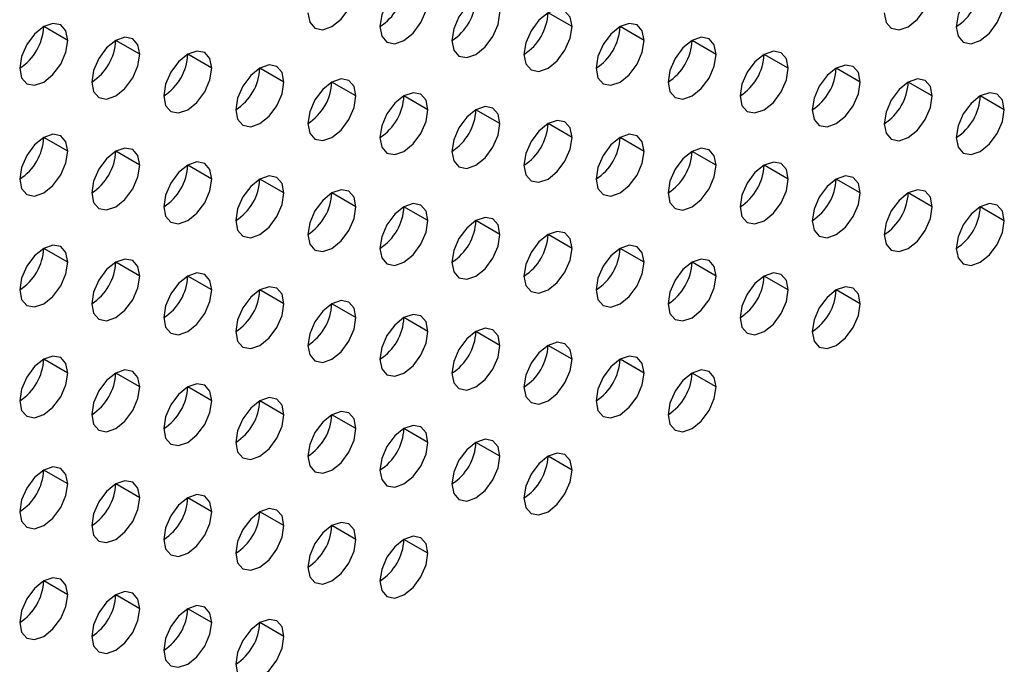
# Model space of a CAD drawing. Header units: millimetres. Extents: x 0 to 1118, y 0 to 864.
# Tile 266 of 438: x 958.89 to 961.78, y 667.13 to 669.03. Entities that reach past the tile are written whole.
import ezdxf

# ---------------------------------------------------------------- set-up
doc = ezdxf.new("R2010")
doc.units = ezdxf.units.MM

msp = doc.modelspace()

# ---------------------------------------------------------------- linework, layer by layer
at = {"color": 7, "linetype": 'Continuous', "lineweight": 25}
for p, q in [((960.5115, 669.0116), (960.4408, 669.0524)), ((959.0266, 668.9709), (958.9559, 669.0118)), ((960.7237, 668.9708), (960.653, 669.0116)), ((959.2388, 668.9301), (959.168, 668.9709)), ((960.9358, 668.9299), (960.8651, 668.9707)), ((959.4509, 668.8892), (959.3802, 668.9301)), ((961.1479, 668.8891), (961.0772, 668.9299)), ((959.663, 668.8484), (959.5923, 668.8892)), ((961.3601, 668.8482), (961.2894, 668.8891)), ((959.8752, 668.8075), (959.8044, 668.8484)), ((961.5722, 668.8074), (961.5015, 668.8482)), ((960.0873, 668.7667), (960.0166, 668.8075)), ((961.7843, 668.7665), (961.7136, 668.8074)), ((960.2994, 668.7259), (960.2287, 668.7667)), ((960.5115, 668.685), (960.4408, 668.7258)), ((959.0266, 668.6443), (958.9559, 668.6851)), ((960.7237, 668.6442), (960.653, 668.685)), ((959.2388, 668.6035), (959.168, 668.6443)), ((960.9358, 668.6033), (960.8651, 668.6441)), ((959.4509, 668.5626), (959.3802, 668.6034)), ((961.1479, 668.5625), (961.0772, 668.6033)), ((959.663, 668.5218), (959.5923, 668.5626)), ((961.3601, 668.5216), (961.2894, 668.5624)), ((959.8752, 668.4809), (959.8044, 668.5218)), ((961.5722, 668.4808), (961.5015, 668.5216)), ((960.0873, 668.4401), (960.0166, 668.4809)), ((961.7843, 668.4399), (961.7136, 668.4807)), ((960.2994, 668.3992), (960.2287, 668.4401)), ((960.5115, 668.3584), (960.4408, 668.3992)), ((959.0266, 668.3177), (958.9559, 668.3585)), ((960.7237, 668.3175), (960.653, 668.3584)), ((959.2388, 668.2769), (959.168, 668.3177)), ((960.9358, 668.2767), (960.8651, 668.3175)), ((959.4509, 668.236), (959.3802, 668.2768)), ((961.1479, 668.2358), (961.0772, 668.2767)), ((959.663, 668.1952), (959.5923, 668.236)), ((961.3601, 668.195), (961.2894, 668.2358)), ((959.8752, 668.1543), (959.8044, 668.1951)), ((960.0873, 668.1135), (960.0166, 668.1543)), ((960.2994, 668.0726), (960.2287, 668.1134)), ((960.5115, 668.0318), (960.4408, 668.0726)), ((959.0266, 667.9911), (958.9559, 668.0319)), ((960.7237, 667.9909), (960.653, 668.0317)), ((959.2388, 667.9502), (959.168, 667.9911)), ((960.9358, 667.9501), (960.8651, 667.9909)), ((959.4509, 667.9094), (959.3802, 667.9502)), ((959.663, 667.8685), (959.5923, 667.9094)), ((959.8752, 667.8277), (959.8044, 667.8685)), ((960.0873, 667.7869), (960.0166, 667.8277)), ((960.2994, 667.746), (960.2287, 667.7868)), ((960.5115, 667.7052), (960.4408, 667.746)), ((959.0266, 667.6645), (958.9559, 667.7053)), ((959.2388, 667.6236), (959.168, 667.6644)), ((959.4509, 667.5828), (959.3802, 667.6236)), ((959.663, 667.5419), (959.5923, 667.5827)), ((959.8752, 667.5011), (959.8044, 667.5419)), ((960.0873, 667.4602), (960.0166, 667.5011)), ((959.0266, 667.3379), (958.9559, 667.3787)), ((959.2388, 667.297), (959.168, 667.3378)), ((959.4509, 667.2562), (959.3802, 667.297)), ((959.663, 667.2153), (959.5923, 667.2561))]:
    msp.add_line(p, q, dxfattribs=at)
at = {"color": 7, "linetype": 'Continuous', "lineweight": 25, "flags": 128}
for points in [[(959.7337, 669.0525), (959.7391, 669.0244), (959.7544, 669.0067), (959.7774, 669.0023), (959.8044, 669.0117), (959.8315, 669.0335), (959.8544, 669.0645), (959.8698, 669.0998), (959.8752, 669.1342)], [(960.0873, 669.0933), (960.0819, 669.1215), (960.0666, 669.1391), (960.0436, 669.1436), (960.0166, 669.1342), (959.9895, 669.1123), (959.9666, 669.0814), (959.9512, 669.046), (959.9459, 669.0117)], [(961.4308, 669.0524), (961.4362, 669.0242), (961.4515, 669.0066), (961.4744, 669.0021), (961.5015, 669.0115), (961.5286, 669.0334), (961.5515, 669.0643), (961.5668, 669.0997), (961.5722, 669.134)], [(961.7843, 669.0932), (961.779, 669.1213), (961.7636, 669.1389), (961.7407, 669.1434), (961.7136, 669.134), (961.6866, 669.1122), (961.6636, 669.0812), (961.6483, 669.0459), (961.6429, 669.0115)], [(959.9459, 669.0117), (959.9512, 668.9835), (959.9666, 668.9659), (959.9895, 668.9614), (960.0166, 668.9708), (960.0436, 668.9927), (960.0666, 669.0236), (960.0819, 669.059), (960.0873, 669.0933)], [(960.2994, 669.0525), (960.294, 669.0806), (960.2787, 669.0983), (960.2558, 669.1027), (960.2287, 669.0933), (960.2016, 669.0715), (960.1787, 669.0405), (960.1634, 669.0052), (960.158, 668.9708)], [(961.6429, 669.0115), (961.6483, 668.9834), (961.6636, 668.9657), (961.6866, 668.9613), (961.7136, 668.9707), (961.7407, 668.9925), (961.7636, 669.0235), (961.779, 669.0588), (961.7843, 669.0932)], [(960.158, 668.9708), (960.1634, 668.9427), (960.1787, 668.925), (960.2016, 668.9206), (960.2287, 668.93), (960.2558, 668.9518), (960.2787, 668.9828), (960.294, 669.0181), (960.2994, 669.0525)], [(960.5115, 669.0116), (960.5062, 669.0398), (960.4908, 669.0574), (960.4679, 669.0619), (960.4408, 669.0525), (960.4138, 669.0306), (960.3908, 668.9997), (960.3755, 668.9643), (960.3701, 668.93)], [(959.0266, 668.9709), (959.0212, 668.9991), (959.0059, 669.0167), (958.983, 669.0212), (958.9559, 669.0118), (958.9289, 668.9899), (958.9059, 668.959), (958.8906, 668.9236), (958.8852, 668.8893)], [(960.3701, 668.93), (960.3755, 668.9018), (960.3908, 668.8842), (960.4138, 668.8797), (960.4408, 668.8891), (960.4679, 668.911), (960.4908, 668.9419), (960.5062, 668.9773), (960.5115, 669.0116)], [(960.7237, 668.9708), (960.7183, 668.9989), (960.703, 669.0166), (960.68, 669.021), (960.653, 669.0116), (960.6259, 668.9898), (960.603, 668.9588), (960.5876, 668.9235), (960.5823, 668.8891)], [(959.2388, 668.9301), (959.2334, 668.9582), (959.218, 668.9759), (959.1951, 668.9803), (959.168, 668.9709), (959.141, 668.9491), (959.118, 668.9181), (959.1027, 668.8828), (959.0973, 668.8484)], [(960.9358, 668.9299), (960.9304, 668.9581), (960.9151, 668.9757), (960.8922, 668.9802), (960.8651, 668.9708), (960.838, 668.9489), (960.8151, 668.918), (960.7998, 668.8826), (960.7944, 668.8483)], [(958.8852, 668.8893), (958.8906, 668.8612), (958.9059, 668.8435), (958.9289, 668.8391), (958.9559, 668.8485), (958.983, 668.8703), (959.0059, 668.9012), (959.0212, 668.9366), (959.0266, 668.9709)], [(960.5823, 668.8891), (960.5876, 668.861), (960.603, 668.8434), (960.6259, 668.8389), (960.653, 668.8483), (960.68, 668.8701), (960.703, 668.9011), (960.7183, 668.9364), (960.7237, 668.9708)], [(959.0973, 668.8484), (959.1027, 668.8203), (959.118, 668.8027), (959.141, 668.7982), (959.168, 668.8076), (959.1951, 668.8295), (959.218, 668.8604), (959.2334, 668.8957), (959.2388, 668.9301)], [(959.4509, 668.8892), (959.4455, 668.9174), (959.4302, 668.935), (959.4072, 668.9395), (959.3802, 668.9301), (959.3531, 668.9082), (959.3302, 668.8773), (959.3149, 668.842), (959.3095, 668.8076)], [(960.7944, 668.8483), (960.7998, 668.8201), (960.8151, 668.8025), (960.838, 668.798), (960.8651, 668.8075), (960.8922, 668.8293), (960.9151, 668.8602), (960.9304, 668.8956), (960.9358, 668.9299)], [(961.1479, 668.8891), (961.1426, 668.9172), (961.1272, 668.9349), (961.1043, 668.9393), (961.0772, 668.9299), (961.0502, 668.9081), (961.0272, 668.8771), (961.0119, 668.8418), (961.0065, 668.8074)], [(959.3095, 668.8076), (959.3149, 668.7795), (959.3302, 668.7618), (959.3531, 668.7574), (959.3802, 668.7668), (959.4072, 668.7886), (959.4302, 668.8195), (959.4455, 668.8549), (959.4509, 668.8892)], [(959.663, 668.8484), (959.6576, 668.8765), (959.6423, 668.8942), (959.6194, 668.8986), (959.5923, 668.8892), (959.5653, 668.8674), (959.5423, 668.8364), (959.527, 668.8011), (959.5216, 668.7668)], [(961.0065, 668.8074), (961.0119, 668.7793), (961.0272, 668.7617), (961.0502, 668.7572), (961.0772, 668.7666), (961.1043, 668.7884), (961.1272, 668.8194), (961.1426, 668.8547), (961.1479, 668.8891)], [(961.3601, 668.8482), (961.3547, 668.8764), (961.3394, 668.894), (961.3164, 668.8985), (961.2894, 668.8891), (961.2623, 668.8672), (961.2394, 668.8363), (961.224, 668.8009), (961.2187, 668.7666)], [(959.5216, 668.7668), (959.527, 668.7386), (959.5423, 668.721), (959.5653, 668.7165), (959.5923, 668.7259), (959.6194, 668.7478), (959.6423, 668.7787), (959.6576, 668.814), (959.663, 668.8484)], [(959.8752, 668.8075), (959.8698, 668.8357), (959.8544, 668.8533), (959.8315, 668.8578), (959.8044, 668.8484), (959.7774, 668.8265), (959.7544, 668.7956), (959.7391, 668.7603), (959.7337, 668.7259)], [(961.2187, 668.7666), (961.224, 668.7385), (961.2394, 668.7208), (961.2623, 668.7164), (961.2894, 668.7258), (961.3164, 668.7476), (961.3394, 668.7785), (961.3547, 668.8139), (961.3601, 668.8482)], [(961.5722, 668.8074), (961.5668, 668.8355), (961.5515, 668.8532), (961.5286, 668.8576), (961.5015, 668.8482), (961.4744, 668.8264), (961.4515, 668.7954), (961.4362, 668.7601), (961.4308, 668.7257)], [(959.7337, 668.7259), (959.7391, 668.6978), (959.7544, 668.6801), (959.7774, 668.6757), (959.8044, 668.6851), (959.8315, 668.7069), (959.8544, 668.7379), (959.8698, 668.7732), (959.8752, 668.8075)], [(960.0873, 668.7667), (960.0819, 668.7948), (960.0666, 668.8125), (960.0436, 668.8169), (960.0166, 668.8075), (959.9895, 668.7857), (959.9666, 668.7548), (959.9512, 668.7194), (959.9459, 668.6851)], [(961.4308, 668.7257), (961.4362, 668.6976), (961.4515, 668.68), (961.4744, 668.6755), (961.5015, 668.6849), (961.5286, 668.7068), (961.5515, 668.7377), (961.5668, 668.773), (961.5722, 668.8074)], [(961.7843, 668.7665), (961.779, 668.7947), (961.7636, 668.8123), (961.7407, 668.8168), (961.7136, 668.8074), (961.6866, 668.7855), (961.6636, 668.7546), (961.6483, 668.7193), (961.6429, 668.6849)], [(960.2994, 668.7259), (960.294, 668.754), (960.2787, 668.7716), (960.2558, 668.7761), (960.2287, 668.7667), (960.2016, 668.7449), (960.1787, 668.7139), (960.1634, 668.6786), (960.158, 668.6442)], [(959.9459, 668.6851), (959.9512, 668.6569), (959.9666, 668.6393), (959.9895, 668.6348), (960.0166, 668.6442), (960.0436, 668.6661), (960.0666, 668.697), (960.0819, 668.7323), (960.0873, 668.7667)], [(961.6429, 668.6849), (961.6483, 668.6568), (961.6636, 668.6391), (961.6866, 668.6347), (961.7136, 668.6441), (961.7407, 668.6659), (961.7636, 668.6968), (961.779, 668.7322), (961.7843, 668.7665)], [(960.158, 668.6442), (960.1634, 668.6161), (960.1787, 668.5984), (960.2016, 668.594), (960.2287, 668.6034), (960.2558, 668.6252), (960.2787, 668.6562), (960.294, 668.6915), (960.2994, 668.7259)], [(960.5115, 668.685), (960.5062, 668.7131), (960.4908, 668.7308), (960.4679, 668.7352), (960.4408, 668.7258), (960.4138, 668.704), (960.3908, 668.6731), (960.3755, 668.6377), (960.3701, 668.6034)], [(959.0266, 668.6443), (959.0212, 668.6725), (959.0059, 668.6901), (958.983, 668.6946), (958.9559, 668.6852), (958.9289, 668.6633), (958.9059, 668.6324), (958.8906, 668.597), (958.8852, 668.5627)], [(960.7237, 668.6442), (960.7183, 668.6723), (960.703, 668.6899), (960.68, 668.6944), (960.653, 668.685), (960.6259, 668.6632), (960.603, 668.6322), (960.5876, 668.5969), (960.5823, 668.5625)], [(960.3701, 668.6034), (960.3755, 668.5752), (960.3908, 668.5576), (960.4138, 668.5531), (960.4408, 668.5625), (960.4679, 668.5844), (960.4908, 668.6153), (960.5062, 668.6507), (960.5115, 668.685)], [(958.8852, 668.5627), (958.8906, 668.5345), (958.9059, 668.5169), (958.9289, 668.5124), (958.9559, 668.5218), (958.983, 668.5437), (959.0059, 668.5746), (959.0212, 668.61), (959.0266, 668.6443)], [(959.2388, 668.6035), (959.2334, 668.6316), (959.218, 668.6493), (959.1951, 668.6537), (959.168, 668.6443), (959.141, 668.6225), (959.118, 668.5915), (959.1027, 668.5562), (959.0973, 668.5218)], [(960.5823, 668.5625), (960.5876, 668.5344), (960.603, 668.5167), (960.6259, 668.5123), (960.653, 668.5217), (960.68, 668.5435), (960.703, 668.5745), (960.7183, 668.6098), (960.7237, 668.6442)], [(960.9358, 668.6033), (960.9304, 668.6315), (960.9151, 668.6491), (960.8922, 668.6536), (960.8651, 668.6441), (960.838, 668.6223), (960.8151, 668.5914), (960.7998, 668.556), (960.7944, 668.5217)], [(959.0973, 668.5218), (959.1027, 668.4937), (959.118, 668.476), (959.141, 668.4716), (959.168, 668.481), (959.1951, 668.5028), (959.218, 668.5338), (959.2334, 668.5691), (959.2388, 668.6035)], [(959.4509, 668.5626), (959.4455, 668.5908), (959.4302, 668.6084), (959.4072, 668.6129), (959.3802, 668.6035), (959.3531, 668.5816), (959.3302, 668.5507), (959.3149, 668.5153), (959.3095, 668.481)], [(960.7944, 668.5217), (960.7998, 668.4935), (960.8151, 668.4759), (960.838, 668.4714), (960.8651, 668.4808), (960.8922, 668.5027), (960.9151, 668.5336), (960.9304, 668.569), (960.9358, 668.6033)], [(961.1479, 668.5625), (961.1426, 668.5906), (961.1272, 668.6082), (961.1043, 668.6127), (961.0772, 668.6033), (961.0502, 668.5815), (961.0272, 668.5505), (961.0119, 668.5152), (961.0065, 668.4808)], [(959.663, 668.5218), (959.6576, 668.5499), (959.6423, 668.5676), (959.6194, 668.572), (959.5923, 668.5626), (959.5653, 668.5408), (959.5423, 668.5098), (959.527, 668.4745), (959.5216, 668.4401)], [(961.3601, 668.5216), (961.3547, 668.5498), (961.3394, 668.5674), (961.3164, 668.5719), (961.2894, 668.5625), (961.2623, 668.5406), (961.2394, 668.5097), (961.224, 668.4743), (961.2187, 668.44)], [(959.3095, 668.481), (959.3149, 668.4528), (959.3302, 668.4352), (959.3531, 668.4307), (959.3802, 668.4402), (959.4072, 668.462), (959.4302, 668.4929), (959.4455, 668.5283), (959.4509, 668.5626)], [(961.0065, 668.4808), (961.0119, 668.4527), (961.0272, 668.435), (961.0502, 668.4306), (961.0772, 668.44), (961.1043, 668.4618), (961.1272, 668.4928), (961.1426, 668.5281), (961.1479, 668.5625)], [(959.5216, 668.4401), (959.527, 668.412), (959.5423, 668.3944), (959.5653, 668.3899), (959.5923, 668.3993), (959.6194, 668.4211), (959.6423, 668.4521), (959.6576, 668.4874), (959.663, 668.5218)], [(959.8752, 668.4809), (959.8698, 668.5091), (959.8544, 668.5267), (959.8315, 668.5312), (959.8044, 668.5218), (959.7774, 668.4999), (959.7544, 668.469), (959.7391, 668.4336), (959.7337, 668.3993)], [(961.2187, 668.44), (961.224, 668.4118), (961.2394, 668.3942), (961.2623, 668.3897), (961.2894, 668.3991), (961.3164, 668.421), (961.3394, 668.4519), (961.3547, 668.4873), (961.3601, 668.5216)], [(961.5722, 668.4808), (961.5668, 668.5089), (961.5515, 668.5266), (961.5286, 668.531), (961.5015, 668.5216), (961.4744, 668.4998), (961.4515, 668.4688), (961.4362, 668.4335), (961.4308, 668.3991)], [(960.0873, 668.4401), (960.0819, 668.4682), (960.0666, 668.4859), (960.0436, 668.4903), (960.0166, 668.4809), (959.9895, 668.4591), (959.9666, 668.4281), (959.9512, 668.3928), (959.9459, 668.3584)], [(961.7843, 668.4399), (961.779, 668.4681), (961.7636, 668.4857), (961.7407, 668.4902), (961.7136, 668.4808), (961.6866, 668.4589), (961.6636, 668.428), (961.6483, 668.3926), (961.6429, 668.3583)], [(959.7337, 668.3993), (959.7391, 668.3712), (959.7544, 668.3535), (959.7774, 668.3491), (959.8044, 668.3585), (959.8315, 668.3803), (959.8544, 668.4112), (959.8698, 668.4466), (959.8752, 668.4809)], [(961.4308, 668.3991), (961.4362, 668.371), (961.4515, 668.3533), (961.4744, 668.3489), (961.5015, 668.3583), (961.5286, 668.3801), (961.5515, 668.4111), (961.5668, 668.4464), (961.5722, 668.4808)], [(959.9459, 668.3584), (959.9512, 668.3303), (959.9666, 668.3127), (959.9895, 668.3082), (960.0166, 668.3176), (960.0436, 668.3394), (960.0666, 668.3704), (960.0819, 668.4057), (960.0873, 668.4401)], [(960.2994, 668.3992), (960.294, 668.4274), (960.2787, 668.445), (960.2558, 668.4495), (960.2287, 668.4401), (960.2016, 668.4182), (960.1787, 668.3873), (960.1634, 668.352), (960.158, 668.3176)], [(961.6429, 668.3583), (961.6483, 668.3301), (961.6636, 668.3125), (961.6866, 668.308), (961.7136, 668.3175), (961.7407, 668.3393), (961.7636, 668.3702), (961.779, 668.4056), (961.7843, 668.4399)], [(960.158, 668.3176), (960.1634, 668.2895), (960.1787, 668.2718), (960.2016, 668.2674), (960.2287, 668.2768), (960.2558, 668.2986), (960.2787, 668.3295), (960.294, 668.3649), (960.2994, 668.3992)], [(960.5115, 668.3584), (960.5062, 668.3865), (960.4908, 668.4042), (960.4679, 668.4086), (960.4408, 668.3992), (960.4138, 668.3774), (960.3908, 668.3464), (960.3755, 668.3111), (960.3701, 668.2767)], [(959.0266, 668.3177), (959.0212, 668.3458), (959.0059, 668.3635), (958.983, 668.3679), (958.9559, 668.3585), (958.9289, 668.3367), (958.9059, 668.3058), (958.8906, 668.2704), (958.8852, 668.2361)], [(960.7237, 668.3175), (960.7183, 668.3457), (960.703, 668.3633), (960.68, 668.3678), (960.653, 668.3584), (960.6259, 668.3365), (960.603, 668.3056), (960.5876, 668.2703), (960.5823, 668.2359)], [(960.3701, 668.2767), (960.3755, 668.2486), (960.3908, 668.231), (960.4138, 668.2265), (960.4408, 668.2359), (960.4679, 668.2578), (960.4908, 668.2887), (960.5062, 668.324), (960.5115, 668.3584)], [(958.8852, 668.2361), (958.8906, 668.2079), (958.9059, 668.1903), (958.9289, 668.1858), (958.9559, 668.1952), (958.983, 668.2171), (959.0059, 668.248), (959.0212, 668.2833), (959.0266, 668.3177)], [(959.2388, 668.2769), (959.2334, 668.305), (959.218, 668.3226), (959.1951, 668.3271), (959.168, 668.3177), (959.141, 668.2959), (959.118, 668.2649), (959.1027, 668.2296), (959.0973, 668.1952)], [(960.5823, 668.2359), (960.5876, 668.2078), (960.603, 668.1901), (960.6259, 668.1857), (960.653, 668.1951), (960.68, 668.2169), (960.703, 668.2478), (960.7183, 668.2832), (960.7237, 668.3175)], [(960.9358, 668.2767), (960.9304, 668.3048), (960.9151, 668.3225), (960.8922, 668.3269), (960.8651, 668.3175), (960.838, 668.2957), (960.8151, 668.2648), (960.7998, 668.2294), (960.7944, 668.1951)], [(959.4509, 668.236), (959.4455, 668.2641), (959.4302, 668.2818), (959.4072, 668.2862), (959.3802, 668.2768), (959.3531, 668.255), (959.3302, 668.2241), (959.3149, 668.1887), (959.3095, 668.1544)], [(961.1479, 668.2358), (961.1426, 668.264), (961.1272, 668.2816), (961.1043, 668.2861), (961.0772, 668.2767), (961.0502, 668.2548), (961.0272, 668.2239), (961.0119, 668.1886), (961.0065, 668.1542)], [(959.0973, 668.1952), (959.1027, 668.1671), (959.118, 668.1494), (959.141, 668.145), (959.168, 668.1544), (959.1951, 668.1762), (959.218, 668.2072), (959.2334, 668.2425), (959.2388, 668.2769)], [(960.7944, 668.1951), (960.7998, 668.1669), (960.8151, 668.1493), (960.838, 668.1448), (960.8651, 668.1542), (960.8922, 668.1761), (960.9151, 668.207), (960.9304, 668.2423), (960.9358, 668.2767)], [(959.3095, 668.1544), (959.3149, 668.1262), (959.3302, 668.1086), (959.3531, 668.1041), (959.3802, 668.1135), (959.4072, 668.1354), (959.4302, 668.1663), (959.4455, 668.2017), (959.4509, 668.236)], [(959.663, 668.1952), (959.6576, 668.2233), (959.6423, 668.2409), (959.6194, 668.2454), (959.5923, 668.236), (959.5653, 668.2142), (959.5423, 668.1832), (959.527, 668.1479), (959.5216, 668.1135)], [(961.0065, 668.1542), (961.0119, 668.1261), (961.0272, 668.1084), (961.0502, 668.104), (961.0772, 668.1134), (961.1043, 668.1352), (961.1272, 668.1662), (961.1426, 668.2015), (961.1479, 668.2358)], [(961.3601, 668.195), (961.3547, 668.2231), (961.3394, 668.2408), (961.3164, 668.2452), (961.2894, 668.2358), (961.2623, 668.214), (961.2394, 668.1831), (961.224, 668.1477), (961.2187, 668.1134)], [(959.5216, 668.1135), (959.527, 668.0854), (959.5423, 668.0677), (959.5653, 668.0633), (959.5923, 668.0727), (959.6194, 668.0945), (959.6423, 668.1255), (959.6576, 668.1608), (959.663, 668.1952)], [(959.8752, 668.1543), (959.8698, 668.1825), (959.8544, 668.2001), (959.8315, 668.2046), (959.8044, 668.1951), (959.7774, 668.1733), (959.7544, 668.1424), (959.7391, 668.107), (959.7337, 668.0727)], [(961.2187, 668.1134), (961.224, 668.0852), (961.2394, 668.0676), (961.2623, 668.0631), (961.2894, 668.0725), (961.3164, 668.0944), (961.3394, 668.1253), (961.3547, 668.1606), (961.3601, 668.195)], [(959.7337, 668.0727), (959.7391, 668.0445), (959.7544, 668.0269), (959.7774, 668.0224), (959.8044, 668.0318), (959.8315, 668.0537), (959.8544, 668.0846), (959.8698, 668.12), (959.8752, 668.1543)], [(960.0873, 668.1135), (960.0819, 668.1416), (960.0666, 668.1593), (960.0436, 668.1637), (960.0166, 668.1543), (959.9895, 668.1325), (959.9666, 668.1015), (959.9512, 668.0662), (959.9459, 668.0318)], [(959.9459, 668.0318), (959.9512, 668.0037), (959.9666, 667.986), (959.9895, 667.9816), (960.0166, 667.991), (960.0436, 668.0128), (960.0666, 668.0438), (960.0819, 668.0791), (960.0873, 668.1135)], [(960.2994, 668.0726), (960.294, 668.1008), (960.2787, 668.1184), (960.2558, 668.1229), (960.2287, 668.1135), (960.2016, 668.0916), (960.1787, 668.0607), (960.1634, 668.0253), (960.158, 667.991)], [(960.5115, 668.0318), (960.5062, 668.0599), (960.4908, 668.0776), (960.4679, 668.082), (960.4408, 668.0726), (960.4138, 668.0508), (960.3908, 668.0198), (960.3755, 667.9845), (960.3701, 667.9501)], [(960.158, 667.991), (960.1634, 667.9628), (960.1787, 667.9452), (960.2016, 667.9407), (960.2287, 667.9501), (960.2558, 667.972), (960.2787, 668.0029), (960.294, 668.0383), (960.2994, 668.0726)], [(959.0266, 667.9911), (959.0212, 668.0192), (959.0059, 668.0369), (958.983, 668.0413), (958.9559, 668.0319), (958.9289, 668.0101), (958.9059, 667.9791), (958.8906, 667.9438), (958.8852, 667.9094)], [(960.3701, 667.9501), (960.3755, 667.922), (960.3908, 667.9044), (960.4138, 667.8999), (960.4408, 667.9093), (960.4679, 667.9311), (960.4908, 667.9621), (960.5062, 667.9974), (960.5115, 668.0318)], [(960.7237, 667.9909), (960.7183, 668.0191), (960.703, 668.0367), (960.68, 668.0412), (960.653, 668.0318), (960.6259, 668.0099), (960.603, 667.979), (960.5876, 667.9436), (960.5823, 667.9093)], [(958.8852, 667.9094), (958.8906, 667.8813), (958.9059, 667.8637), (958.9289, 667.8592), (958.9559, 667.8686), (958.983, 667.8904), (959.0059, 667.9214), (959.0212, 667.9567), (959.0266, 667.9911)], [(959.2388, 667.9502), (959.2334, 667.9784), (959.218, 667.996), (959.1951, 668.0005), (959.168, 667.9911), (959.141, 667.9692), (959.118, 667.9383), (959.1027, 667.903), (959.0973, 667.8686)], [(960.5823, 667.9093), (960.5876, 667.8811), (960.603, 667.8635), (960.6259, 667.859), (960.653, 667.8685), (960.68, 667.8903), (960.703, 667.9212), (960.7183, 667.9566), (960.7237, 667.9909)], [(960.9358, 667.9501), (960.9304, 667.9782), (960.9151, 667.9959), (960.8922, 668.0003), (960.8651, 667.9909), (960.838, 667.9691), (960.8151, 667.9381), (960.7998, 667.9028), (960.7944, 667.8684)], [(959.0973, 667.8686), (959.1027, 667.8405), (959.118, 667.8228), (959.141, 667.8184), (959.168, 667.8278), (959.1951, 667.8496), (959.218, 667.8805), (959.2334, 667.9159), (959.2388, 667.9502)], [(959.4509, 667.9094), (959.4455, 667.9375), (959.4302, 667.9552), (959.4072, 667.9596), (959.3802, 667.9502), (959.3531, 667.9284), (959.3302, 667.8974), (959.3149, 667.8621), (959.3095, 667.8278)], [(960.7944, 667.8684), (960.7998, 667.8403), (960.8151, 667.8227), (960.838, 667.8182), (960.8651, 667.8276), (960.8922, 667.8494), (960.9151, 667.8804), (960.9304, 667.9157), (960.9358, 667.9501)], [(959.3095, 667.8278), (959.3149, 667.7996), (959.3302, 667.782), (959.3531, 667.7775), (959.3802, 667.7869), (959.4072, 667.8088), (959.4302, 667.8397), (959.4455, 667.875), (959.4509, 667.9094)], [(959.663, 667.8685), (959.6576, 667.8967), (959.6423, 667.9143), (959.6194, 667.9188), (959.5923, 667.9094), (959.5653, 667.8875), (959.5423, 667.8566), (959.527, 667.8213), (959.5216, 667.7869)], [(959.8752, 667.8277), (959.8698, 667.8558), (959.8544, 667.8735), (959.8315, 667.8779), (959.8044, 667.8685), (959.7774, 667.8467), (959.7544, 667.8158), (959.7391, 667.7804), (959.7337, 667.7461)], [(959.5216, 667.7869), (959.527, 667.7588), (959.5423, 667.7411), (959.5653, 667.7367), (959.5923, 667.7461), (959.6194, 667.7679), (959.6423, 667.7989), (959.6576, 667.8342), (959.663, 667.8685)], [(959.7337, 667.7461), (959.7391, 667.7179), (959.7544, 667.7003), (959.7774, 667.6958), (959.8044, 667.7052), (959.8315, 667.7271), (959.8544, 667.758), (959.8698, 667.7933), (959.8752, 667.8277)], [(960.0873, 667.7869), (960.0819, 667.815), (960.0666, 667.8326), (960.0436, 667.8371), (960.0166, 667.8277), (959.9895, 667.8058), (959.9666, 667.7749), (959.9512, 667.7396), (959.9459, 667.7052)], [(960.2994, 667.746), (960.294, 667.7741), (960.2787, 667.7918), (960.2558, 667.7962), (960.2287, 667.7868), (960.2016, 667.765), (960.1787, 667.7341), (960.1634, 667.6987), (960.158, 667.6644)], [(959.9459, 667.7052), (959.9512, 667.6771), (959.9666, 667.6594), (959.9895, 667.655), (960.0166, 667.6644), (960.0436, 667.6862), (960.0666, 667.7172), (960.0819, 667.7525), (960.0873, 667.7869)], [(960.158, 667.6644), (960.1634, 667.6362), (960.1787, 667.6186), (960.2016, 667.6141), (960.2287, 667.6235), (960.2558, 667.6454), (960.2787, 667.6763), (960.294, 667.7117), (960.2994, 667.746)], [(960.5115, 667.7052), (960.5062, 667.7333), (960.4908, 667.7509), (960.4679, 667.7554), (960.4408, 667.746), (960.4138, 667.7242), (960.3908, 667.6932), (960.3755, 667.6579), (960.3701, 667.6235)], [(959.0266, 667.6645), (959.0212, 667.6926), (959.0059, 667.7103), (958.983, 667.7147), (958.9559, 667.7053), (958.9289, 667.6835), (958.9059, 667.6525), (958.8906, 667.6172), (958.8852, 667.5828)], [(960.3701, 667.6235), (960.3755, 667.5954), (960.3908, 667.5777), (960.4138, 667.5733), (960.4408, 667.5827), (960.4679, 667.6045), (960.4908, 667.6355), (960.5062, 667.6708), (960.5115, 667.7052)], [(959.2388, 667.6236), (959.2334, 667.6518), (959.218, 667.6694), (959.1951, 667.6739), (959.168, 667.6645), (959.141, 667.6426), (959.118, 667.6117), (959.1027, 667.5763), (959.0973, 667.542)], [(958.8852, 667.5828), (958.8906, 667.5547), (958.9059, 667.537), (958.9289, 667.5326), (958.9559, 667.542), (958.983, 667.5638), (959.0059, 667.5948), (959.0212, 667.6301), (959.0266, 667.6645)], [(959.0973, 667.542), (959.1027, 667.5138), (959.118, 667.4962), (959.141, 667.4917), (959.168, 667.5011), (959.1951, 667.523), (959.218, 667.5539), (959.2334, 667.5893), (959.2388, 667.6236)], [(959.4509, 667.5828), (959.4455, 667.6109), (959.4302, 667.6286), (959.4072, 667.633), (959.3802, 667.6236), (959.3531, 667.6018), (959.3302, 667.5708), (959.3149, 667.5355), (959.3095, 667.5011)], [(959.663, 667.5419), (959.6576, 667.5701), (959.6423, 667.5877), (959.6194, 667.5922), (959.5923, 667.5828), (959.5653, 667.5609), (959.5423, 667.53), (959.527, 667.4946), (959.5216, 667.4603)], [(959.3095, 667.5011), (959.3149, 667.473), (959.3302, 667.4554), (959.3531, 667.4509), (959.3802, 667.4603), (959.4072, 667.4821), (959.4302, 667.5131), (959.4455, 667.5484), (959.4509, 667.5828)], [(959.5216, 667.4603), (959.527, 667.4321), (959.5423, 667.4145), (959.5653, 667.41), (959.5923, 667.4195), (959.6194, 667.4413), (959.6423, 667.4722), (959.6576, 667.5076), (959.663, 667.5419)], [(959.8752, 667.5011), (959.8698, 667.5292), (959.8544, 667.5469), (959.8315, 667.5513), (959.8044, 667.5419), (959.7774, 667.5201), (959.7544, 667.4891), (959.7391, 667.4538), (959.7337, 667.4194)], [(959.7337, 667.4194), (959.7391, 667.3913), (959.7544, 667.3737), (959.7774, 667.3692), (959.8044, 667.3786), (959.8315, 667.4004), (959.8544, 667.4314), (959.8698, 667.4667), (959.8752, 667.5011)], [(960.0873, 667.4602), (960.0819, 667.4884), (960.0666, 667.506), (960.0436, 667.5105), (960.0166, 667.5011), (959.9895, 667.4792), (959.9666, 667.4483), (959.9512, 667.4129), (959.9459, 667.3786)], [(959.9459, 667.3786), (959.9512, 667.3505), (959.9666, 667.3328), (959.9895, 667.3284), (960.0166, 667.3378), (960.0436, 667.3596), (960.0666, 667.3905), (960.0819, 667.4259), (960.0873, 667.4602)], [(959.0266, 667.3379), (959.0212, 667.366), (959.0059, 667.3836), (958.983, 667.3881), (958.9559, 667.3787), (958.9289, 667.3569), (958.9059, 667.3259), (958.8906, 667.2906), (958.8852, 667.2562)], [(958.8852, 667.2562), (958.8906, 667.2281), (958.9059, 667.2104), (958.9289, 667.206), (958.9559, 667.2154), (958.983, 667.2372), (959.0059, 667.2682), (959.0212, 667.3035), (959.0266, 667.3379)], [(959.2388, 667.297), (959.2334, 667.3251), (959.218, 667.3428), (959.1951, 667.3472), (959.168, 667.3378), (959.141, 667.316), (959.118, 667.2851), (959.1027, 667.2497), (959.0973, 667.2154)], [(959.0973, 667.2154), (959.1027, 667.1872), (959.118, 667.1696), (959.141, 667.1651), (959.168, 667.1745), (959.1951, 667.1964), (959.218, 667.2273), (959.2334, 667.2627), (959.2388, 667.297)], [(959.4509, 667.2562), (959.4455, 667.2843), (959.4302, 667.3019), (959.4072, 667.3064), (959.3802, 667.297), (959.3531, 667.2752), (959.3302, 667.2442), (959.3149, 667.2089), (959.3095, 667.1745)], [(959.3095, 667.1745), (959.3149, 667.1464), (959.3302, 667.1287), (959.3531, 667.1243), (959.3802, 667.1337), (959.4072, 667.1555), (959.4302, 667.1865), (959.4455, 667.2218), (959.4509, 667.2562)], [(959.663, 667.2153), (959.6576, 667.2435), (959.6423, 667.2611), (959.6194, 667.2656), (959.5923, 667.2561), (959.5653, 667.2343), (959.5423, 667.2034), (959.527, 667.168), (959.5216, 667.1337)], [(959.5216, 667.1337), (959.527, 667.1055), (959.5423, 667.0879), (959.5653, 667.0834), (959.5923, 667.0928), (959.6194, 667.1147), (959.6423, 667.1456), (959.6576, 667.181), (959.663, 667.2153)]]:
    msp.add_lwpolyline(points, dxfattribs=at)
at = {"color": 7, "linetype": 'Continuous', "lineweight": 25}
for centre in [(959.8631, 669.1411), (961.5601, 669.141), (960.0752, 669.1003), (960.2873, 669.0594), (958.8024, 669.0187), (960.4994, 669.0186), (959.0145, 668.9779), (960.7116, 668.9777), (959.2267, 668.937), (960.9237, 668.9369), (959.4388, 668.8962), (961.1358, 668.896), (959.6509, 668.8554), (961.348, 668.8552), (959.8631, 668.8145), (961.5601, 668.8143), (960.0752, 668.7737), (960.2873, 668.7328), (958.8024, 668.6921), (960.4994, 668.692), (959.0145, 668.6513), (960.7116, 668.6511), (959.2267, 668.6104), (960.9237, 668.6103), (959.4388, 668.5696), (961.1358, 668.5694), (959.6509, 668.5287), (961.348, 668.5286), (959.8631, 668.4879), (961.5601, 668.4877), (960.0752, 668.447), (960.2873, 668.4062), (958.8024, 668.3655), (960.4994, 668.3654), (959.0145, 668.3247), (960.7116, 668.3245), (959.2267, 668.2838), (960.9237, 668.2837), (959.4388, 668.243), (961.1358, 668.2428), (959.6509, 668.2021), (959.8631, 668.1613), (960.0752, 668.1204), (960.2873, 668.0796), (958.8024, 668.0389), (960.4994, 668.0387), (959.0145, 667.998), (960.7116, 667.9979), (959.2267, 667.9572), (959.4388, 667.9164), (959.6509, 667.8755), (959.8631, 667.8347), (960.0752, 667.7938), (960.2873, 667.753), (958.8024, 667.7123), (959.0145, 667.6714), (959.2267, 667.6306), (959.4388, 667.5897), (959.6509, 667.5489), (959.8631, 667.508), (958.8024, 667.3857), (959.0145, 667.3448), (959.2267, 667.304), (959.4388, 667.2631)]:
    msp.add_arc(centre, 0.1537, 302.6055, 357.3945, dxfattribs=at)

doc.saveas('drawing.dxf')
